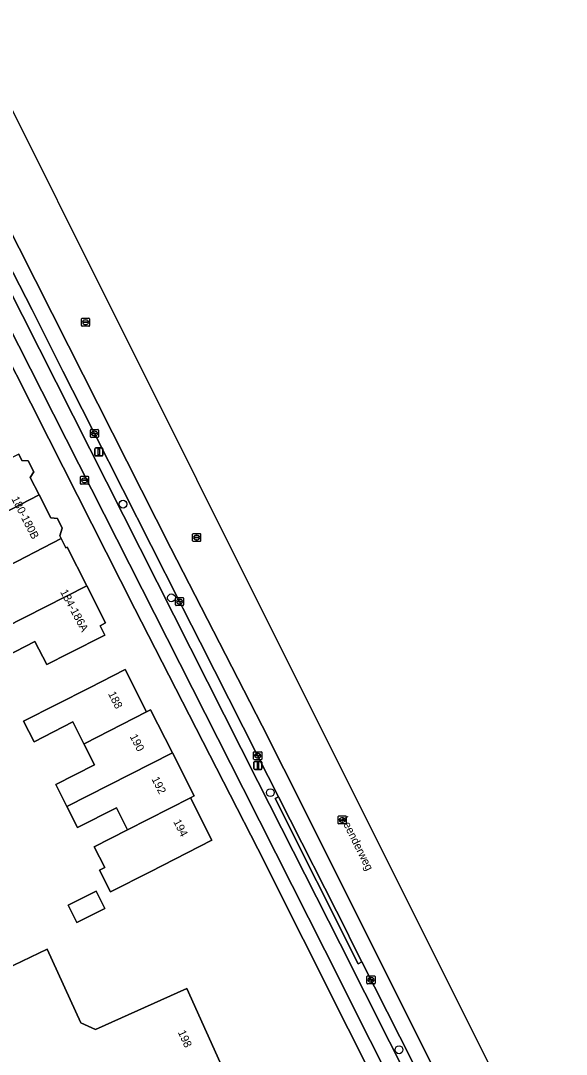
# Model space of a CAD drawing. Extents: x 162250 to 162661, y 380743 to 381606.
# Drawn here: x 162419.1 to 162487.3, y 381411.4 to 381540.6 of the extents above; entities that cross this region are included whole.
import ezdxf

# ---------------------------------------------------------------- set-up
doc = ezdxf.new("R2010")
doc.units = 0
for name, color, linetype in [('IMGEO_Berm_open', 7, 'Continuous'), ('IMGEO_Boom', 7, 'Continuous'), ('IMGEO_Brandkraan', 7, 'Continuous'), ('IMGEO_Erf', 7, 'Continuous'), ('IMGEO_Fietspad_gesloten', 7, 'Continuous'), ('IMGEO_Kolk', 7, 'Continuous'), ('IMGEO_Lichtmast', 7, 'Continuous'), ('IMGEO_Openbare_ruimte_label', 7, 'Continuous'), ('IMGEO_Pand', 7, 'Continuous'), ('IMGEO_Pand_nummerreeks', 7, 'Continuous'), ('IMGEO_Parkeervlak_open', 7, 'Continuous'), ('IMGEO_Rijbaan_regionaal_gesloten', 7, 'Continuous'), ('IMGEO_Rioolput', 7, 'Continuous'), ('IMGEO_Voetpad_open', 7, 'Continuous')]:
    doc.layers.add(name, color=color, linetype=linetype)

msp = doc.modelspace()

# ---------------------------------------------------------------- linework, layer by layer
at = {"layer": 'IMGEO_Berm_open'}
msp.add_lwpolyline([(162468.1, 381410.49), (162461.77, 381422.98), (162461.32, 381422.75), (162450.9, 381443.39), (162451.35, 381443.61), (162450.05, 381446.17), (162448.73, 381448.77), (162441.54, 381462.94), (162439.39, 381467.2), (162438.96, 381468.03), (162428.32, 381489.03), (162427.99, 381489.7), (162424.38, 381496.81), (162422.77, 381500), (162420.52, 381504.49), (162416.58, 381512.21), (162416.27, 381512.78), (162407.88, 381529.37), (162406.67, 381528.71), (162448.77, 381445.55), (162459.05, 381425.24), (162471.38, 381400.75)], dxfattribs=at)
at = {"layer": 'IMGEO_Boom'}
for centre in [(162431.89, 381480.2), (162437.95, 381468.49), (162450.31, 381444.14), (162466.41, 381412)]:
    msp.add_circle(centre, 0.489, dxfattribs=at)
at = {"layer": 'IMGEO_Brandkraan'}
for p, q in [((162426.58, 381482.76), (162426.58, 381483.61)), ((162426.66, 381483.69), (162427.51, 381483.69)), ((162426.84, 381483.18), (162426.84, 381483.19)), ((162426.88, 381483.23), (162427.28, 381483.23)), ((162427.28, 381483.14), (162426.88, 381483.14)), ((162427.07, 381483.46), (162427.1, 381483.46)), ((162427.33, 381483.19), (162427.33, 381483.18)), ((162427.58, 381483.61), (162427.58, 381482.76)), ((162427.51, 381482.68), (162426.66, 381482.68)), ((162427.09, 381482.91), (162427.07, 381482.91))]:
    msp.add_line(p, q, dxfattribs=at)
for points in [[(162426.58, 381482.76), (162426.58, 381483.61)], [(162426.66, 381483.69), (162427.51, 381483.69)], [(162427.58, 381483.61), (162427.58, 381482.76)], [(162427.51, 381482.68), (162426.66, 381482.68)]]:
    msp.add_lwpolyline(points, dxfattribs=at)
for centre, radius, start, end in [((162426.66, 381483.61), 0.0765, 91.552, 178.448), ((162426.66, 381483.61), 0.0765, 91.552, 178.448), ((162426.88, 381483.19), 0.0403, 85.8775, 175.7526), ((162426.88, 381483.18), 0.0366, 178.938, 274.7102), ((162427.29, 381483.19), 0.0386, 1.7309, 96.639), ((162427.28, 381483.18), 0.043, 264.8664, 352.4533), ((162427.51, 381483.61), 0.0765, 1.552, 88.448), ((162427.51, 381483.61), 0.0765, 1.552, 88.448), ((162426.66, 381482.76), 0.0765, 181.552, 268.448), ((162426.66, 381482.76), 0.0765, 181.552, 268.448), ((162427.51, 381482.76), 0.0765, 271.552, 358.448), ((162427.51, 381482.76), 0.0765, 271.552, 358.448)]:
    msp.add_arc(centre, radius, start, end, dxfattribs=at)
for centre, major_axis, ratio, start_param, end_param in [((162427.07, 381483.18), (-0.387, 0.002), 0.722429, 4.712389, 7.853982), ((162427.09, 381483.18), (-0.39, 0.002), 0.717154, 1.570796, 4.712389)]:
    msp.add_ellipse(centre, major_axis=major_axis, ratio=ratio, start_param=start_param, end_param=end_param, dxfattribs=at)
at = {"layer": 'IMGEO_Erf'}
for points in [[(162465.73, 381403.34), (162448.75, 381437.1), (162445.29, 381443.85), (162433.37, 381467.1), (162422.63, 381488.37), (162420.38, 381492.82), (162416.75, 381500), (162400.77, 381531.63), (162381.99, 381568.34)], [(162418.84, 381486.45), (162419.23, 381485.67), (162420.03, 381485.63), (162420.74, 381484.22), (162420.29, 381483.52), (162421.39, 381481.36), (162422.86, 381478.47), (162423.68, 381478.42), (162424.3, 381477.2), (162423.99, 381476.24), (162424.15, 381475.92), (162424.74, 381474.76), (162424.9, 381474.84), (162427.36, 381470), (162429.71, 381465.36), (162429.03, 381465.01), (162429.63, 381463.84), (162425.17, 381461.58), (162422.35, 381460.15), (162420.88, 381463.02), (162416.08, 381460.59)], [(162417.18, 381422.08), (162422.42, 381424.59), (162426.61, 381415.38), (162428.46, 381414.54), (162439.86, 381419.67), (162444.78, 381408.75)]]:
    msp.add_lwpolyline(points, dxfattribs=at)
for points in [[(162427.68, 381457.25), (162432.14, 381459.52), (162434.83, 381454.23), (162435.33, 381454.48), (162438.06, 381449.12), (162440.78, 381443.75), (162440.31, 381443.51), (162443.01, 381438.18), (162435.27, 381434.25), (162430.33, 381431.74), (162428.95, 381434.46), (162429.6, 381434.78), (162428.28, 381437.37), (162432.45, 381439.5), (162431.06, 381442.26), (162426.2, 381439.79), (162424.88, 381442.4), (162423.49, 381445.14), (162428.33, 381447.6), (162426.99, 381450.23), (162425.61, 381452.97), (162420.77, 381450.51), (162419.46, 381453.08)], [(162428.54, 381431.83), (162429.63, 381429.64), (162426.1, 381427.89), (162425.01, 381430.09)]]:
    msp.add_lwpolyline(points, close=True, dxfattribs=at)
at = {"layer": 'IMGEO_Fietspad_gesloten'}
msp.add_lwpolyline([(162373.58, 381588.91), (162375.87, 381584.44), (162383.29, 381570.26), (162389.48, 381558.02), (162395.82, 381545.58), (162418.88, 381500), (162423.2, 381491.46), (162446.9, 381444.64), (162457.14, 381424.43), (162474.15, 381390.57), (162476.04, 381386.82), (162477.91, 381387.75), (162471.38, 381400.75), (162459.05, 381425.24), (162448.77, 381445.55), (162406.67, 381528.71), (162395.28, 381551.21), (162386.72, 381568.13), (162377.72, 381585.46), (162374.7, 381591.28)], dxfattribs=at)
at = {"layer": 'IMGEO_Kolk'}
for p, q in [((162427.82, 381488.61), (162427.82, 381489.46)), ((162427.89, 381489.53), (162428.74, 381489.53)), ((162428.74, 381488.53), (162427.89, 381488.53)), ((162428.08, 381489.03), (162428.08, 381489.04)), ((162428.12, 381489.08), (162428.52, 381489.08)), ((162428.51, 381488.99), (162428.12, 381488.99)), ((162428.33, 381488.75), (162428.3, 381488.75)), ((162428.31, 381489.31), (162428.33, 381489.31)), ((162428.56, 381489.04), (162428.56, 381489.03)), ((162428.82, 381489.46), (162428.82, 381488.61)), ((162438.46, 381467.6), (162438.46, 381468.46)), ((162438.54, 381468.53), (162439.39, 381468.53)), ((162438.72, 381468.02), (162438.72, 381468.04)), ((162439.16, 381467.99), (162438.76, 381467.99)), ((162438.77, 381468.07), (162439.16, 381468.07)), ((162438.95, 381468.31), (162438.98, 381468.31)), ((162438.97, 381467.75), (162438.95, 381467.75)), ((162439.21, 381468.04), (162439.21, 381468.02)), ((162439.46, 381468.46), (162439.46, 381467.6)), ((162439.39, 381467.53), (162438.54, 381467.53)), ((162448.23, 381448.34), (162448.23, 381449.19)), ((162448.31, 381449.26), (162449.16, 381449.26)), ((162449.16, 381448.26), (162448.31, 381448.26)), ((162448.49, 381448.76), (162448.49, 381448.77)), ((162448.93, 381448.72), (162448.53, 381448.72)), ((162448.54, 381448.81), (162448.93, 381448.81)), ((162448.72, 381449.04), (162448.75, 381449.04)), ((162448.74, 381448.48), (162448.72, 381448.48)), ((162448.98, 381448.77), (162448.98, 381448.76)), ((162449.24, 381449.19), (162449.24, 381448.34)), ((162462.4, 381420.31), (162462.4, 381421.16)), ((162462.48, 381421.24), (162463.33, 381421.24)), ((162463.41, 381421.16), (162463.41, 381420.31)), ((162463.33, 381420.24), (162462.48, 381420.24)), ((162462.66, 381420.73), (162462.66, 381420.74)), ((162463.1, 381420.69), (162462.7, 381420.69)), ((162462.71, 381420.78), (162463.1, 381420.78)), ((162462.89, 381421.02), (162462.92, 381421.02)), ((162462.91, 381420.46), (162462.89, 381420.46)), ((162463.15, 381420.74), (162463.15, 381420.73))]:
    msp.add_line(p, q, dxfattribs=at)
for points in [[(162427.82, 381488.61), (162427.82, 381489.46)], [(162427.89, 381489.53), (162428.74, 381489.53)], [(162428.74, 381488.53), (162427.89, 381488.53)], [(162428.82, 381489.46), (162428.82, 381488.61)], [(162438.46, 381467.6), (162438.46, 381468.46)], [(162438.54, 381468.53), (162439.39, 381468.53)], [(162439.46, 381468.46), (162439.46, 381467.6)], [(162439.39, 381467.53), (162438.54, 381467.53)], [(162448.23, 381448.34), (162448.23, 381449.19)], [(162448.31, 381449.26), (162449.16, 381449.26)], [(162449.16, 381448.26), (162448.31, 381448.26)], [(162449.24, 381449.19), (162449.24, 381448.34)], [(162462.4, 381420.31), (162462.4, 381421.16)], [(162462.48, 381421.24), (162463.33, 381421.24)], [(162463.41, 381421.16), (162463.41, 381420.31)], [(162463.33, 381420.24), (162462.48, 381420.24)]]:
    msp.add_lwpolyline(points, dxfattribs=at)
for centre, radius, start, end in [((162427.89, 381489.46), 0.0765, 91.552, 178.448), ((162427.89, 381489.46), 0.0765, 91.552, 178.448), ((162427.89, 381488.61), 0.0765, 181.552, 268.448), ((162427.89, 381488.61), 0.0765, 181.552, 268.448), ((162428.12, 381489.04), 0.0403, 85.8775, 175.7526), ((162428.11, 381489.03), 0.0366, 178.938, 274.7102), ((162428.52, 381489.03), 0.043, 264.8664, 352.4533), ((162428.52, 381489.04), 0.0386, 1.7309, 96.639), ((162428.74, 381489.46), 0.0765, 1.552, 88.448), ((162428.74, 381489.46), 0.0765, 1.552, 88.448), ((162428.74, 381488.61), 0.0765, 271.552, 358.448), ((162428.74, 381488.61), 0.0765, 271.552, 358.448), ((162438.54, 381468.45), 0.0765, 91.552, 178.448), ((162438.54, 381468.45), 0.0765, 91.552, 178.448), ((162438.54, 381467.6), 0.0765, 181.552, 268.448), ((162438.54, 381467.6), 0.0765, 181.552, 268.448), ((162438.76, 381468.03), 0.0403, 85.8775, 175.7526), ((162438.76, 381468.02), 0.0366, 178.938, 274.7102), ((162439.17, 381468.03), 0.0386, 1.7309, 96.639), ((162439.16, 381468.03), 0.043, 264.8664, 352.4533), ((162439.39, 381468.45), 0.0765, 1.552, 88.448), ((162439.39, 381468.45), 0.0765, 1.552, 88.448), ((162439.39, 381467.6), 0.0765, 271.552, 358.448), ((162439.39, 381467.6), 0.0765, 271.552, 358.448), ((162448.31, 381449.19), 0.0765, 91.552, 178.448), ((162448.31, 381449.19), 0.0765, 91.552, 178.448), ((162448.31, 381448.34), 0.0765, 181.552, 268.448), ((162448.31, 381448.34), 0.0765, 181.552, 268.448), ((162448.53, 381448.77), 0.0403, 85.8775, 175.7526), ((162448.53, 381448.76), 0.0366, 178.938, 274.7102), ((162448.94, 381448.77), 0.0386, 1.7309, 96.639), ((162448.93, 381448.76), 0.043, 264.8664, 352.4533), ((162449.16, 381449.19), 0.0765, 1.552, 88.448), ((162449.16, 381449.19), 0.0765, 1.552, 88.448), ((162449.16, 381448.34), 0.0765, 271.552, 358.448), ((162449.16, 381448.34), 0.0765, 271.552, 358.448), ((162462.48, 381421.16), 0.0765, 91.552, 178.448), ((162462.48, 381421.16), 0.0765, 91.552, 178.448), ((162463.33, 381421.16), 0.0765, 1.552, 88.448), ((162463.33, 381421.16), 0.0765, 1.552, 88.448), ((162462.48, 381420.31), 0.0765, 181.552, 268.448), ((162462.48, 381420.31), 0.0765, 181.552, 268.448), ((162462.7, 381420.74), 0.0403, 85.8775, 175.7526), ((162462.7, 381420.73), 0.0366, 178.938, 274.7102), ((162463.11, 381420.74), 0.0386, 1.7309, 96.639), ((162463.1, 381420.74), 0.043, 264.8664, 352.4533), ((162463.33, 381420.31), 0.0765, 271.552, 358.448), ((162463.33, 381420.31), 0.0765, 271.552, 358.448)]:
    msp.add_arc(centre, radius, start, end, dxfattribs=at)
for centre, major_axis, ratio, start_param, end_param in [((162428.3, 381489.03), (-0.387, 0.002), 0.722429, 4.712389, 7.853982), ((162428.33, 381489.03), (-0.39, 0.002), 0.717154, 1.570796, 4.712389), ((162438.95, 381468.03), (-0.387, 0.002), 0.722429, 4.712389, 7.853982), ((162438.97, 381468.03), (-0.39, 0.002), 0.717154, 1.570796, 4.712389), ((162448.72, 381448.76), (-0.387, 0.002), 0.722429, 4.712389, 7.853982), ((162448.75, 381448.76), (-0.39, 0.002), 0.717154, 1.570796, 4.712389), ((162462.89, 381420.74), (-0.387, 0.002), 0.722429, 4.712389, 7.853982), ((162462.92, 381420.74), (-0.39, 0.002), 0.717154, 1.570796, 4.712389)]:
    msp.add_ellipse(centre, major_axis=major_axis, ratio=ratio, start_param=start_param, end_param=end_param, dxfattribs=at)
at = {"layer": 'IMGEO_Lichtmast'}
for p, q in [((162428.38, 381486.33), (162428.38, 381487.13)), ((162428.38, 381487.13), (162428.38, 381486.33)), ((162428.48, 381487.23), (162429.27, 381487.23)), ((162429.27, 381487.23), (162428.48, 381487.23)), ((162429.37, 381487.13), (162429.37, 381486.33)), ((162429.37, 381486.33), (162429.37, 381487.13)), ((162429.27, 381486.23), (162428.48, 381486.23)), ((162428.48, 381486.23), (162429.27, 381486.23)), ((162448.27, 381447.14), (162448.27, 381447.94)), ((162448.27, 381447.94), (162448.27, 381447.14)), ((162448.37, 381448.04), (162449.16, 381448.04)), ((162449.16, 381448.04), (162448.37, 381448.04)), ((162449.16, 381447.04), (162448.37, 381447.04)), ((162448.37, 381447.04), (162449.16, 381447.04)), ((162449.26, 381447.94), (162449.26, 381447.14)), ((162449.26, 381447.14), (162449.26, 381447.94))]:
    msp.add_line(p, q, dxfattribs=at)
for points in [[(162428.8, 381487.1), (162428.95, 381487.1), (162428.95, 381486.35), (162428.8, 381486.35), (162428.8, 381487.1)], [(162448.69, 381447.92), (162448.84, 381447.92), (162448.84, 381447.17), (162448.69, 381447.17), (162448.69, 381447.92)]]:
    msp.add_lwpolyline(points, dxfattribs=at)
for centre, start, end in [((162428.48, 381487.13), 90, 180), ((162428.48, 381487.13), 90, 180), ((162429.27, 381487.13), 0, 90), ((162429.27, 381487.13), 360, 90), ((162428.48, 381486.33), 180, 270), ((162428.48, 381486.33), 180, 270), ((162429.27, 381486.33), 270, 0), ((162429.27, 381486.33), 270, 0), ((162448.37, 381447.94), 90, 180), ((162448.37, 381447.94), 90, 180), ((162448.37, 381447.14), 180, 270), ((162448.37, 381447.14), 180, 270), ((162449.16, 381447.94), 0, 90), ((162449.16, 381447.94), 360, 90), ((162449.16, 381447.14), 270, 0), ((162449.16, 381447.14), 270, 0)]:
    msp.add_arc(centre, 0.1, start, end, dxfattribs=at)
at = {"layer": 'IMGEO_Pand'}
for points in [[(162421.39, 381481.36), (162420.29, 381483.52), (162420.74, 381484.22), (162420.03, 381485.63), (162419.23, 381485.67), (162418.84, 381486.45), (162414.38, 381484.18), (162412.66, 381483.31), (162411.1, 381482.52), (162406.09, 381479.98), (162407.47, 381477.27), (162408.71, 381474.82)], [(162424.15, 381475.92), (162423.99, 381476.24), (162424.3, 381477.2), (162423.68, 381478.42), (162422.86, 381478.47), (162421.39, 381481.36), (162408.71, 381474.82), (162410.17, 381471.95), (162411.46, 381469.38), (162416.39, 381471.92)], [(162424.15, 381475.92), (162416.39, 381471.92), (162411.46, 381469.38), (162412.97, 381466.37), (162414.46, 381463.45), (162427.36, 381470), (162424.9, 381474.84), (162424.74, 381474.76)], [(162414.46, 381463.45), (162415.23, 381461.92), (162415.36, 381461.98), (162416.08, 381460.59), (162420.88, 381463.02), (162422.35, 381460.15), (162425.17, 381461.58), (162429.63, 381463.84), (162429.03, 381465.01), (162429.71, 381465.36), (162427.36, 381470)], [(162426.99, 381450.23), (162427.1, 381450.28), (162434.83, 381454.23), (162432.14, 381459.52), (162427.68, 381457.25), (162419.46, 381453.08), (162420.77, 381450.51), (162425.61, 381452.97)], [(162426.99, 381450.23), (162428.33, 381447.6), (162423.49, 381445.14), (162424.88, 381442.4), (162438.06, 381449.12), (162435.33, 381454.48), (162434.83, 381454.23), (162427.1, 381450.28)], [(162432.45, 381439.5), (162440.31, 381443.51), (162440.78, 381443.75), (162438.06, 381449.12), (162424.88, 381442.4), (162426.2, 381439.79), (162431.06, 381442.26)], [(162440.31, 381443.51), (162432.45, 381439.5), (162428.28, 381437.37), (162429.6, 381434.78), (162428.95, 381434.46), (162430.33, 381431.74), (162435.27, 381434.25), (162443.01, 381438.18)], [(162428.54, 381431.83), (162425.01, 381430.09), (162426.1, 381427.89), (162429.63, 381429.64)], [(162398.38, 381413.77), (162398.76, 381412.89), (162386.1, 381406.65), (162386.42, 381397.47), (162387.21, 381391.49), (162389.78, 381382.26), (162389.66, 381382.11), (162389.89, 381381.79), (162414.11, 381393.9), (162414.2, 381393.72), (162432.36, 381402.78), (162444.78, 381408.75), (162439.86, 381419.67), (162428.46, 381414.54), (162426.61, 381415.38), (162422.42, 381424.59), (162417.18, 381422.08), (162407.73, 381417.25), (162407.45, 381417.86)]]:
    msp.add_lwpolyline(points, close=True, dxfattribs=at)
at = {"layer": 'IMGEO_Parkeervlak_open'}
for points in [[(162425.07, 381500), (162412.67, 381524.39), (162402.86, 381543.71), (162392.86, 381563.51), (162379.64, 381588.38)], [(162398.81, 381547.25), (162402.33, 381540.28), (162404.36, 381536.36), (162407.88, 381529.37), (162416.27, 381512.78), (162416.58, 381512.21), (162420.52, 381504.49), (162422.77, 381500), (162424.38, 381496.81), (162427.99, 381489.7), (162428.32, 381489.03), (162438.96, 381468.03), (162439.39, 381467.2), (162441.54, 381462.94), (162448.73, 381448.77), (162450.05, 381446.17), (162451.35, 381443.61), (162460.05, 381426.43), (162460.27, 381425.94), (162461.77, 381422.98), (162468.1, 381410.49)], [(162475.73, 381399.04), (162476.05, 381399.21), (162469.34, 381412.43), (162459.64, 381431.91), (162451.99, 381447.13), (162449.3, 381452.47), (162437.86, 381474.69), (162425.07, 381500)]]:
    msp.add_lwpolyline(points, dxfattribs=at)
at = {"layer": 'IMGEO_Rijbaan_regionaal_gesloten'}
for points in [[(162487.34, 381390.85), (162458.54, 381448.41), (162388.83, 381587.88), (162379.46, 381606.23), (162377.28, 381604.96), (162392.39, 381575.29)], [(162391.27, 381574.67), (162376.16, 381604.31), (162372.44, 381602.13), (162373.18, 381600.73), (162373.25, 381600.61), (162374.1, 381598.98), (162374.12, 381598.9), (162379.22, 381589.09), (162379.42, 381588.78), (162379.64, 381588.38), (162392.86, 381563.51), (162402.86, 381543.71), (162412.67, 381524.39), (162425.07, 381500), (162437.86, 381474.69), (162449.3, 381452.47), (162451.99, 381447.13), (162459.64, 381431.91), (162469.34, 381412.43), (162476.05, 381399.21)]]:
    msp.add_lwpolyline(points, dxfattribs=at)
at = {"layer": 'IMGEO_Rioolput'}
for p, q in [((162426.7, 381502.52), (162426.7, 381503.37)), ((162426.78, 381503.44), (162427.63, 381503.44)), ((162426.96, 381502.94), (162426.96, 381502.95)), ((162427, 381502.99), (162427.4, 381502.99)), ((162427.4, 381502.9), (162427, 381502.9)), ((162427.19, 381503.22), (162427.22, 381503.22)), ((162427.21, 381502.66), (162427.19, 381502.66)), ((162427.45, 381502.95), (162427.45, 381502.94)), ((162427.7, 381503.37), (162427.7, 381502.52)), ((162427.63, 381502.44), (162426.78, 381502.44)), ((162440.6, 381475.6), (162440.6, 381476.46)), ((162440.68, 381476.53), (162441.53, 381476.53)), ((162441.53, 381475.53), (162440.68, 381475.53)), ((162440.86, 381476.02), (162440.86, 381476.04)), ((162440.9, 381476.07), (162441.3, 381476.07)), ((162441.3, 381475.99), (162440.9, 381475.99)), ((162441.09, 381476.31), (162441.12, 381476.31)), ((162441.11, 381475.75), (162441.09, 381475.75)), ((162441.35, 381476.04), (162441.35, 381476.02)), ((162441.6, 381476.46), (162441.6, 381475.6)), ((162458.81, 381440.29), (162458.81, 381441.14)), ((162458.89, 381441.22), (162459.74, 381441.22)), ((162459.07, 381440.71), (162459.07, 381440.72)), ((162459.51, 381440.67), (162459.11, 381440.67)), ((162459.12, 381440.76), (162459.51, 381440.76)), ((162459.3, 381441), (162459.33, 381441)), ((162459.56, 381440.72), (162459.56, 381440.71)), ((162459.81, 381441.14), (162459.81, 381440.29)), ((162459.74, 381440.22), (162458.89, 381440.22)), ((162459.32, 381440.44), (162459.3, 381440.44))]:
    msp.add_line(p, q, dxfattribs=at)
for points in [[(162426.7, 381502.52), (162426.7, 381503.37)], [(162426.78, 381503.44), (162427.63, 381503.44)], [(162427.7, 381503.37), (162427.7, 381502.52)], [(162427.63, 381502.44), (162426.78, 381502.44)], [(162440.6, 381475.6), (162440.6, 381476.46)], [(162440.68, 381476.53), (162441.53, 381476.53)], [(162441.53, 381475.53), (162440.68, 381475.53)], [(162441.6, 381476.46), (162441.6, 381475.6)], [(162458.81, 381440.29), (162458.81, 381441.14)], [(162458.89, 381441.22), (162459.74, 381441.22)], [(162459.81, 381441.14), (162459.81, 381440.29)], [(162459.74, 381440.22), (162458.89, 381440.22)]]:
    msp.add_lwpolyline(points, dxfattribs=at)
for centre, radius, start, end in [((162426.78, 381503.37), 0.0765, 91.552, 178.448), ((162426.78, 381503.37), 0.0765, 91.552, 178.448), ((162426.78, 381502.52), 0.0765, 181.552, 268.448), ((162426.78, 381502.52), 0.0765, 181.552, 268.448), ((162427, 381502.95), 0.0403, 85.8775, 175.7526), ((162427, 381502.94), 0.0366, 178.938, 274.7102), ((162427.41, 381502.95), 0.0386, 1.7309, 96.639), ((162427.4, 381502.94), 0.043, 264.8664, 352.4533), ((162427.63, 381503.37), 0.0765, 1.552, 88.448), ((162427.63, 381503.37), 0.0765, 1.552, 88.448), ((162427.63, 381502.52), 0.0765, 271.552, 358.448), ((162427.63, 381502.52), 0.0765, 271.552, 358.448), ((162440.68, 381476.45), 0.0765, 91.552, 178.448), ((162440.68, 381476.45), 0.0765, 91.552, 178.448), ((162440.68, 381475.61), 0.0765, 181.552, 268.448), ((162440.68, 381475.61), 0.0765, 181.552, 268.448), ((162440.9, 381476.03), 0.0403, 85.8775, 175.7526), ((162440.9, 381476.02), 0.0366, 178.938, 274.7102), ((162441.31, 381476.03), 0.0386, 1.7309, 96.639), ((162441.3, 381476.03), 0.043, 264.8664, 352.4533), ((162441.53, 381476.45), 0.0765, 1.552, 88.448), ((162441.53, 381476.45), 0.0765, 1.552, 88.448), ((162441.53, 381475.61), 0.0765, 271.552, 358.448), ((162441.53, 381475.61), 0.0765, 271.552, 358.448), ((162458.89, 381441.14), 0.0765, 91.552, 178.448), ((162458.89, 381441.14), 0.0765, 91.552, 178.448), ((162459.11, 381440.72), 0.0403, 85.8775, 175.7526), ((162459.11, 381440.71), 0.0366, 178.938, 274.7102), ((162459.52, 381440.72), 0.0386, 1.7309, 96.639), ((162459.51, 381440.72), 0.043, 264.8664, 352.4533), ((162459.74, 381441.14), 0.0765, 1.552, 88.448), ((162459.74, 381441.14), 0.0765, 1.552, 88.448), ((162458.89, 381440.29), 0.0765, 181.552, 268.448), ((162458.89, 381440.29), 0.0765, 181.552, 268.448), ((162459.74, 381440.29), 0.0765, 271.552, 358.448), ((162459.74, 381440.29), 0.0765, 271.552, 358.448)]:
    msp.add_arc(centre, radius, start, end, dxfattribs=at)
for centre, major_axis, ratio, start_param, end_param in [((162427.19, 381502.94), (-0.387, 0.002), 0.722429, 4.712389, 7.853982), ((162427.21, 381502.94), (-0.39, 0.002), 0.717154, 1.570796, 4.712389), ((162441.09, 381476.03), (-0.387, 0.002), 0.722429, 4.712389, 7.853982), ((162441.11, 381476.03), (-0.39, 0.002), 0.717154, 1.570796, 4.712389), ((162459.3, 381440.72), (-0.387, 0.002), 0.722429, 4.712389, 7.853982), ((162459.32, 381440.72), (-0.39, 0.002), 0.717154, 1.570796, 4.712389)]:
    msp.add_ellipse(centre, major_axis=major_axis, ratio=ratio, start_param=start_param, end_param=end_param, dxfattribs=at)
at = {"layer": 'IMGEO_Voetpad_open'}
for points in [[(162370.34, 381590.69), (162371.77, 381588.09), (162381.99, 381568.34), (162400.77, 381531.63), (162416.75, 381500), (162420.38, 381492.82), (162422.63, 381488.37), (162433.37, 381467.1), (162445.29, 381443.85), (162448.75, 381437.1), (162465.73, 381403.34), (162474.87, 381385.17), (162476.5, 381385.92), (162476.04, 381386.82), (162474.15, 381390.57)], [(162474.15, 381390.57), (162457.14, 381424.43), (162446.9, 381444.64), (162423.2, 381491.46), (162418.88, 381500), (162395.82, 381545.58), (162389.48, 381558.02), (162383.29, 381570.26), (162375.87, 381584.44), (162373.58, 381588.91)]]:
    msp.add_lwpolyline(points, dxfattribs=at)
msp.add_lwpolyline([(162451.35, 381443.61), (162450.9, 381443.39), (162461.32, 381422.75), (162461.77, 381422.98), (162460.27, 381425.94), (162460.05, 381426.43)], close=True, dxfattribs=at)

# ---------------------------------------------------------------- texts
at = {"layer": 'IMGEO_Openbare_ruimte_label'}
msp.add_text('Leenderweg', height=1, rotation=296.4882, dxfattribs=at).set_placement((162459.08, 381440.87))
at = {"layer": 'IMGEO_Pand_nummerreeks'}
for s, rotation, p in [('180-180B', 297.2088, (162417.9, 381480.87)), ('184-186A', 298.3365, (162424, 381469.23)), ('188', 297.0081, (162429.99, 381456.5)), ('190', 297.0081, (162432.71, 381451.17)), ('192', 297.0081, (162435.43, 381445.84)), ('194', 297.009, (162438.15, 381440.51)), ('198', 294.2362, (162438.73, 381414.2))]:
    msp.add_text(s, height=1, rotation=rotation, dxfattribs=at).set_placement(p)

doc.saveas('drawing.dxf')
